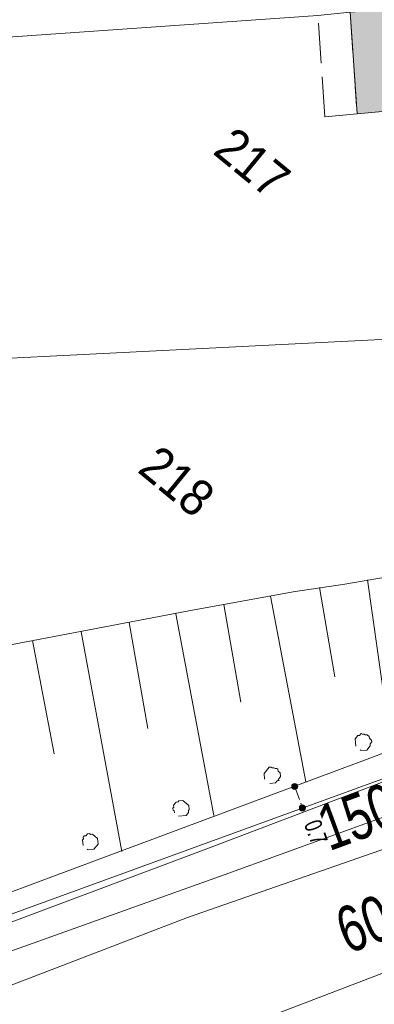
# Model space of a CAD drawing. Header units: metres. Extents: x -740 to 758, y -633 to 854.
# Tile 345 of 656: x 148 to 159, y -486 to -456. Entities that reach past the tile are written whole.
import ezdxf

# ---------------------------------------------------------------- set-up
doc = ezdxf.new("R2010")
doc.units = ezdxf.units.M
doc.header["$MEASUREMENT"] = 0
doc.linetypes.add('1248_416', pattern=[1.664, 1.248, -0.416])
doc.linetypes.add('416_125', pattern=[0.5408, 0.416, -0.1248])
for name, color, linetype in [('Gas.LOVION', 7, 'Continuous'), ('Grundkarte.LOVION', 7, 'Continuous'), ('Grundkarte_Text.LOVION', 7, 'Continuous'), ('Strom.LOVION', 7, 'Continuous'), ('StromBemass.LOVION', 7, 'Continuous'), ('Wasser.LOVION', 7, 'Continuous')]:
    doc.layers.add(name, color=color, linetype=linetype)
doc.styles.add('ERSTELLTER_STIL_1', font='arial.ttf')

msp = doc.modelspace()

# ---------------------------------------------------------------- hatches: boundary and pattern name
at = {"layer": 'Grundkarte.LOVION', "linetype": 'Continuous', "lineweight": 18}
msp.add_hatch(color=254, dxfattribs=at).paths.add_polyline_path([(158.469, -455.768), (158.688, -458.909), (164.282, -458.392), (164.076, -455.368)])
at = {"layer": 'StromBemass.LOVION', "linetype": 'Continuous', "lineweight": 13}
for points in [[(156.828, -479.781), (156.835, -479.772), (156.84, -479.761), (156.844, -479.75), (156.847, -479.739), (156.849, -479.727), (156.849, -479.716), (156.847, -479.704), (156.844, -479.693), (156.84, -479.682), (156.834, -479.672), (156.827, -479.662), (156.819, -479.654), (156.81, -479.647), (156.8, -479.64), (156.79, -479.635), (156.779, -479.632), (156.767, -479.63), (156.756, -479.629), (156.744, -479.63), (156.732, -479.632), (156.721, -479.636), (156.711, -479.641), (156.701, -479.647), (156.692, -479.654), (156.684, -479.663), (156.677, -479.672), (156.672, -479.683), (156.667, -479.693), (156.664, -479.705), (156.663, -479.716), (156.663, -479.728), (156.665, -479.74), (156.668, -479.751), (156.672, -479.762), (156.678, -479.772), (156.684, -479.781), (156.692, -479.79), (156.701, -479.797), (156.711, -479.804), (156.722, -479.809), (156.733, -479.812), (156.745, -479.814), (156.756, -479.815), (156.768, -479.814), (156.779, -479.812), (156.79, -479.808), (156.801, -479.803), (156.811, -479.797), (156.82, -479.79)], [(157.065, -480.444), (157.072, -480.434), (157.078, -480.424), (157.082, -480.413), (157.085, -480.402), (157.086, -480.39), (157.086, -480.379), (157.085, -480.367), (157.082, -480.356), (157.078, -480.345), (157.072, -480.335), (157.065, -480.325), (157.057, -480.317), (157.048, -480.31), (157.038, -480.303), (157.028, -480.298), (157.016, -480.295), (157.005, -480.293), (156.993, -480.292), (156.982, -480.293), (156.97, -480.295), (156.959, -480.299), (156.949, -480.304), (156.939, -480.31), (156.93, -480.317), (156.922, -480.326), (156.915, -480.335), (156.91, -480.346), (156.905, -480.356), (156.902, -480.368), (156.901, -480.379), (156.901, -480.391), (156.903, -480.403), (156.905, -480.414), (156.91, -480.425), (156.915, -480.435), (156.922, -480.444), (156.93, -480.453), (156.939, -480.46), (156.949, -480.466), (156.96, -480.471), (156.971, -480.475), (156.982, -480.477), (156.994, -480.478), (157.006, -480.477), (157.017, -480.475), (157.028, -480.471), (157.039, -480.466), (157.048, -480.46), (157.057, -480.452)]]:
    msp.add_hatch(color=7, dxfattribs=at).paths.add_polyline_path(points)

# ---------------------------------------------------------------- linework, layer by layer
at = {"layer": 'Gas.LOVION', "color": 5, "linetype": 'Continuous', "lineweight": 18}
msp.add_lwpolyline([(143.42, -487.608), (153.435, -483.777), (165.582, -479.545), (176.647, -475.124), (177.871, -467.541), (177.767, -465.571), (177.738, -464.82), (177.518, -460.6), (173.232, -453.039), (172.711, -452.1), (170.342, -447.514), (173.069, -446.39), (173.582, -446.192), (176.854, -445.193), (181.881, -443.859), (189.01, -441.802), (193.608, -440.466), (194.511, -440.186)], dxfattribs=at)
at = {"layer": 'Grundkarte.LOVION', "color": 8, "linetype": 'Continuous', "lineweight": 18}
for points in [[(136.453, -447.635), (141.169, -447.204), (151.012, -446.301), (152.332, -446.201), (160.769, -445.435), (165.986, -444.984), (171.21, -454.877), (164.076, -455.368), (158.469, -455.768), (157.474, -455.866), (143.589, -456.839), (138.356, -454.099)], [(158.469, -455.768), (164.076, -455.368), (164.282, -458.392), (158.688, -458.909)]]:
    msp.add_lwpolyline(points, close=True, dxfattribs=at)
at = {"layer": 'Grundkarte.LOVION', "color": 7, "linetype": 'Continuous', "lineweight": 13}
for points in [[(172.089, -469.008), (171.061, -470.586), (170.782, -471.057), (169.854, -472.448), (166.883, -472.591), (165.381, -472.649), (164.178, -472.737), (163.124, -472.84), (162.33, -472.888), (161.511, -472.968), (159.994, -473.175), (158.307, -473.459), (156.706, -473.704), (153.482, -474.285), (147.737, -475.379), (141.991, -480.995), (134.551, -455.388), (134.61, -455.382), (138.356, -454.099), (142.533, -452.686)], [(159.004, -473.331), (159.754, -478.578)], [(157.52, -473.565), (157.997, -476.326)], [(171.244, -473.967), (167.654, -475.648), (146.381, -483.58), (143.06, -484.673), (141.991, -480.995), (143.06, -484.673), (138.246, -485.617), (135.019, -485.873), (134.718, -484.602), (139.869, -480.759)], [(156.009, -473.831), (157.103, -479.576)], [(154.557, -474.091), (155.089, -477.113)], [(153.078, -474.384), (154.25, -480.624)], [(151.626, -474.644), (152.212, -477.926)], [(148.636, -475.202), (149.304, -478.713)], [(150.147, -474.936), (151.402, -481.73)]]:
    msp.add_lwpolyline(points, dxfattribs=at)
at = {"layer": 'Grundkarte.LOVION', "color": 8, "linetype": 'Continuous', "lineweight": 18}
for points in [[(138.356, -454.099), (143.589, -456.839), (157.474, -455.866)], [(137.9, -466.971), (159.635, -465.881)], [(159.635, -465.881), (137.9, -466.971)], [(146.381, -483.58), (167.654, -475.648)], [(167.654, -475.648), (146.381, -483.58)], [(146.381, -483.58), (167.654, -475.648)], [(141.611, -487.091), (154.576, -482.454), (161.627, -479.902)]]:
    msp.add_lwpolyline(points, dxfattribs=at)
at = {"layer": 'Grundkarte.LOVION', "color": 8, "linetype": '1248_416', "lineweight": 18}
msp.add_lwpolyline([(158.688, -458.909), (157.693, -459.007), (157.474, -455.866), (158.469, -455.768)], close=True, dxfattribs=at)
at = {"layer": 'Grundkarte.LOVION', "color": 253, "linetype": 'Continuous', "lineweight": 18}
msp.add_lwpolyline([(167.654, -475.648), (146.381, -483.58)], dxfattribs=at)
at = {"layer": 'Grundkarte.LOVION', "color": 3, "linetype": 'Continuous', "lineweight": 18}
for points in [[(158.651, -478.479), (158.628, -478.245), (158.707, -478.148), (158.765, -478.143), (158.818, -478.078), (158.85, -478.105), (158.909, -478.099), (158.941, -478.126), (159, -478.12), (159.064, -478.173), (159.07, -478.231), (159.134, -478.284), (159.14, -478.343), (159.087, -478.407), (159.093, -478.465), (158.987, -478.594), (158.811, -478.611), (158.779, -478.585)], [(155.824, -479.494), (155.807, -479.319), (155.965, -479.126), (156.024, -479.12), (156.056, -479.147), (156.114, -479.141), (156.146, -479.167), (156.205, -479.162), (156.237, -479.188), (156.243, -479.246), (156.307, -479.299), (156.319, -479.416), (156.239, -479.513), (156.272, -479.539), (156.213, -479.545), (156.16, -479.609), (155.984, -479.626)], [(153.029, -480.536), (153.023, -480.477), (152.991, -480.451), (152.986, -480.393), (153.012, -480.36), (153.006, -480.302), (153.086, -480.205), (153.144, -480.2), (153.17, -480.168), (153.288, -480.156), (153.48, -480.315), (153.492, -480.432), (153.465, -480.464), (153.471, -480.522), (153.392, -480.619), (153.158, -480.642)], [(150.202, -481.551), (150.185, -481.376), (150.212, -481.344), (150.206, -481.285), (150.232, -481.253), (150.291, -481.247), (150.344, -481.183), (150.402, -481.177), (150.434, -481.204), (150.493, -481.198), (150.654, -481.33), (150.671, -481.506), (150.539, -481.666), (150.363, -481.683), (150.331, -481.657)]]:
    msp.add_lwpolyline(points, dxfattribs=at)
at = {"layer": 'Strom.LOVION', "color": 150, "linetype": 'Continuous', "lineweight": 18}
msp.add_lwpolyline([(170.356, -475.473), (170.202, -475.562), (168.949, -476.039), (146.63, -484.162), (143.289, -485.508), (138.43, -486.441), (133.311, -486.838), (129.368, -486.721), (125.224, -485.9), (121.972, -484.681), (116.931, -481.937), (113.776, -480.96), (110.148, -479.216), (106.425, -478.472), (103.562, -478.516), (101.401, -479.082), (99.871, -479.305)], dxfattribs=at)
at = {"layer": 'StromBemass.LOVION', "color": 7, "linetype": '416_125', "lineweight": 13}
msp.add_lwpolyline([(156.763, -479.728), (156.988, -480.371)], dxfattribs=at)
at = {"layer": 'StromBemass.LOVION', "color": 7, "linetype": 'Continuous', "lineweight": 13}
for centre, radius in [((156.756, -479.722), 0.093), ((156.994, -480.385), 0.0928)]:
    msp.add_circle(centre, radius, dxfattribs=at)
at = {"layer": 'Wasser.LOVION', "color": 94, "linetype": 'Continuous', "lineweight": 18}
msp.add_lwpolyline([(177.218, -452.088), (180.859, -459.712), (182.705, -467.098), (182.943, -468.479), (181.792, -473.483), (181.729, -474.05), (179.873, -476.079), (179.116, -476.641), (174.649, -479.324), (174.129, -479.596), (173.657, -479.908), (167.248, -482.53), (152.333, -488.23)], dxfattribs=at)
at = {"layer": 'Wasser.LOVION', "color": 150, "linetype": 'Continuous', "lineweight": 18}
msp.add_lwpolyline([(176.491, -473.38), (168.719, -475.958), (161.293, -478.901), (153.868, -481.71), (146.398, -484.509), (138.863, -487.093), (135.027, -488.222), (130.945, -488.34), (126.933, -488.112), (123.008, -486.663), (119.253, -484.223), (118.905, -483.991), (117.4, -484.315), (111.581, -482.387), (108.783, -481.434), (106.984, -480.871), (105.703, -481.217), (104.969, -481.422), (98.956, -483.399), (87.763, -487.42), (76.558, -490.865)], dxfattribs=at)

# ---------------------------------------------------------------- texts
at = {"layer": 'Grundkarte_Text.LOVION', "color": 7, "linetype": 'Continuous', "lineweight": 13, "attachment_point": 7, "style": 'ERSTELLTER_STIL_1'}
for s, insert, char_height, rotation in [('{\\A1;\\W0.89448x;217}', (154.184, -460.119), 1.12434, 320.5841), ('{\\A1;\\W0.89450x;218}', (151.84, -469.979), 1.1243, 320.5826)]:
    msp.add_mtext(s, dxfattribs=dict(at, insert=insert, char_height=char_height, rotation=rotation))
at = {"layer": 'StromBemass.LOVION', "color": 7, "linetype": 'Continuous', "lineweight": 13, "insert": (157.028, -480.884), "char_height": 0.53354, "attachment_point": 7, "rotation": 290.2458, "style": 'ERSTELLTER_STIL_1'}
msp.add_mtext('{\\A1;\\W0.71561x;0.7}', dxfattribs=at)
at = {"layer": 'Wasser.LOVION', "color": 150, "linetype": 'Continuous', "lineweight": 18, "insert": (157.971, -482.132), "char_height": 1.42281, "attachment_point": 7, "rotation": 20.2437, "style": 'ERSTELLTER_STIL_1'}
msp.add_mtext('{\\A1;\\W0.72424x;150 AZ XA XI (1956)}', dxfattribs=at)
at = {"layer": 'Wasser.LOVION', "color": 94, "linetype": 'Continuous', "lineweight": 18, "insert": (158.539, -485.312), "char_height": 1.42281, "attachment_point": 7, "rotation": 20.2437, "style": 'ERSTELLTER_STIL_1'}
msp.add_mtext('{\\A1;\\W0.72124x;600 ST UA UI (1969)}', dxfattribs=at)

doc.saveas('drawing.dxf')
